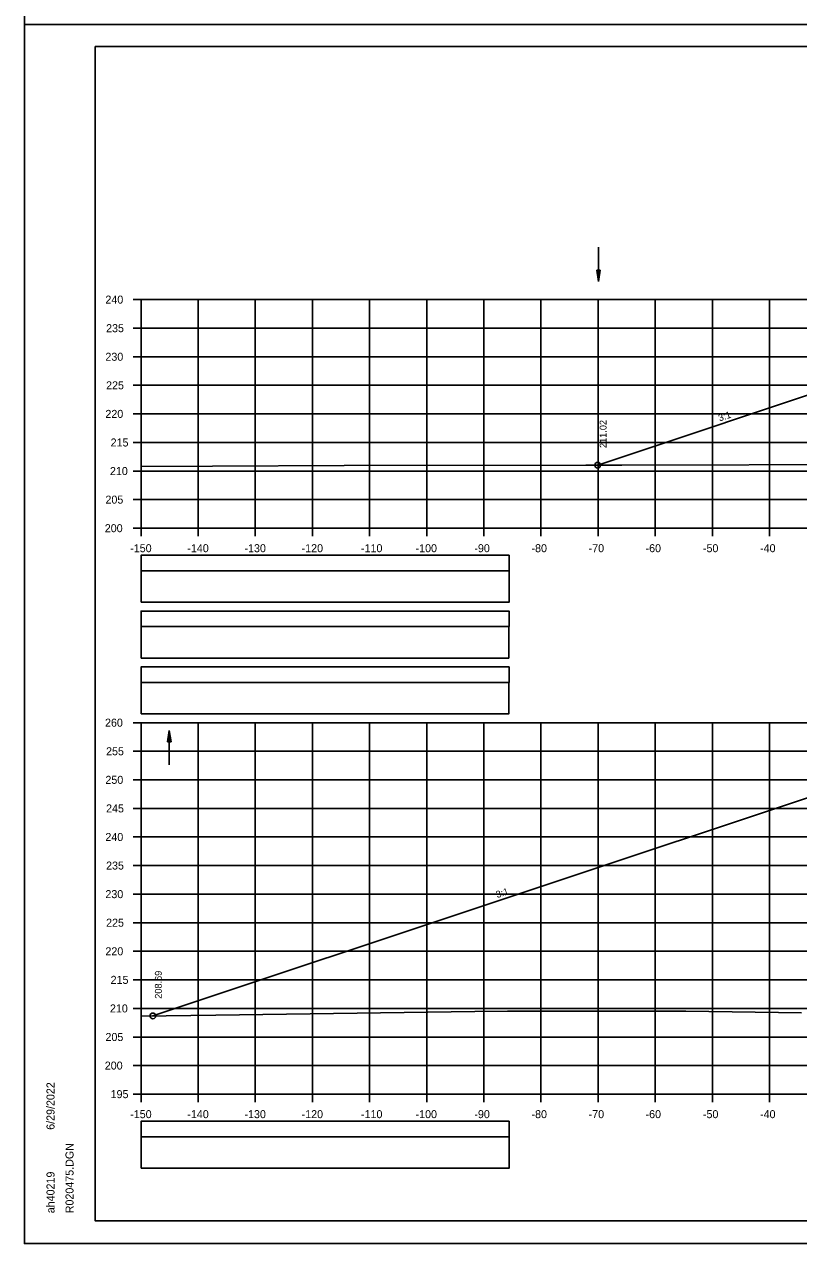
# Model space of a CAD drawing. Extents: x 1386544 to 1388153, y 379785 to 390999.
# Drawn here: x 1387189.3 to 1387324.8, y 390145.6 to 390358.9 of the extents above; entities that cross this region are included whole.
import ezdxf

# ---------------------------------------------------------------- set-up
doc = ezdxf.new("R2010")
doc.units = 0
for name, color, linetype in [('R_Axis', 7, 'Continuous'), ('R_Axis Annot', 7, 'Continuous'), ('R_Border', 7, 'Continuous'), ('R_Draft', 7, 'Continuous'), ('R_Exist Surface', 7, 'Continuous'), ('R_Fin Surface', 7, 'Continuous'), ('R_Grid', 7, 'Continuous'), ('R_No Plot', 7, 'Continuous'), ('R_Water', 7, 'Continuous'), ('R_Xsect Elev', 7, 'Continuous'), ('R_Xsect Slope', 7, 'Continuous')]:
    doc.layers.add(name, color=color, linetype=linetype)

msp = doc.modelspace()

# ---------------------------------------------------------------- linework, layer by layer
at = {"layer": 'R_Axis'}
for p, q in [((1387208.28, 390310.77), (1387209.68, 390310.77)), ((1387209.68, 390270.77), (1387209.68, 390310.77)), ((1387208.28, 390305.77), (1387209.68, 390305.77)), ((1387208.28, 390300.77), (1387209.68, 390300.77)), ((1387208.28, 390295.77), (1387209.68, 390295.77)), ((1387208.28, 390290.77), (1387209.68, 390290.77)), ((1387208.28, 390285.77), (1387209.68, 390285.77)), ((1387208.28, 390280.77), (1387209.68, 390280.77)), ((1387208.28, 390275.77), (1387209.68, 390275.77)), ((1387208.28, 390270.77), (1387209.68, 390270.77)), ((1387209.68, 390270.77), (1387509.68, 390270.77)), ((1387209.68, 390269.37), (1387209.68, 390270.77)), ((1387219.68, 390269.37), (1387219.68, 390270.77)), ((1387229.68, 390269.37), (1387229.68, 390270.77)), ((1387239.68, 390269.37), (1387239.68, 390270.77)), ((1387249.68, 390269.37), (1387249.68, 390270.77)), ((1387259.68, 390269.37), (1387259.68, 390270.77)), ((1387269.68, 390269.37), (1387269.68, 390270.77)), ((1387279.68, 390269.37), (1387279.68, 390270.77)), ((1387289.68, 390269.37), (1387289.68, 390270.77)), ((1387299.68, 390269.37), (1387299.68, 390270.77)), ((1387309.68, 390269.37), (1387309.68, 390270.77)), ((1387319.68, 390269.37), (1387319.68, 390270.77)), ((1387208.28, 390236.74), (1387209.68, 390236.74)), ((1387209.68, 390171.74), (1387209.68, 390236.74)), ((1387208.28, 390231.74), (1387209.68, 390231.74)), ((1387208.28, 390226.74), (1387209.68, 390226.74)), ((1387208.28, 390221.74), (1387209.68, 390221.74)), ((1387208.28, 390216.74), (1387209.68, 390216.74)), ((1387208.28, 390211.74), (1387209.68, 390211.74)), ((1387208.28, 390206.74), (1387209.68, 390206.74)), ((1387208.28, 390201.74), (1387209.68, 390201.74)), ((1387208.28, 390196.74), (1387209.68, 390196.74)), ((1387208.28, 390191.74), (1387209.68, 390191.74)), ((1387208.28, 390186.74), (1387209.68, 390186.74)), ((1387208.28, 390181.74), (1387209.68, 390181.74)), ((1387208.28, 390176.74), (1387209.68, 390176.74)), ((1387208.28, 390171.74), (1387209.68, 390171.74)), ((1387209.68, 390171.74), (1387509.68, 390171.74)), ((1387209.68, 390170.34), (1387209.68, 390171.74)), ((1387219.68, 390170.34), (1387219.68, 390171.74)), ((1387229.68, 390170.34), (1387229.68, 390171.74)), ((1387239.68, 390170.34), (1387239.68, 390171.74)), ((1387249.68, 390170.34), (1387249.68, 390171.74)), ((1387259.68, 390170.34), (1387259.68, 390171.74)), ((1387269.68, 390170.34), (1387269.68, 390171.74)), ((1387279.68, 390170.34), (1387279.68, 390171.74)), ((1387289.68, 390170.34), (1387289.68, 390171.74)), ((1387299.68, 390170.34), (1387299.68, 390171.74)), ((1387309.68, 390170.34), (1387309.68, 390171.74)), ((1387319.68, 390170.34), (1387319.68, 390171.74))]:
    msp.add_line(p, q, dxfattribs=at)
at = {"layer": 'R_Axis Annot'}
for points in [[(1387209.68, 390263.33), (1387274.11, 390263.33), (1387274.11, 390266.04), (1387209.68, 390266.04)], [(1387209.68, 390257.8), (1387274.11, 390257.8), (1387274.11, 390263.33), (1387209.68, 390263.33)], [(1387209.68, 390253.56), (1387274.11, 390253.56), (1387274.11, 390256.27), (1387209.68, 390256.27)], [(1387209.68, 390243.8), (1387274.11, 390243.8), (1387274.11, 390246.51), (1387209.68, 390246.51)], [(1387209.68, 390164.29), (1387274.11, 390164.29), (1387274.11, 390167), (1387209.68, 390167)], [(1387209.68, 390158.77), (1387274.11, 390158.77), (1387274.11, 390164.29), (1387209.68, 390164.29)]]:
    msp.add_lwpolyline(points, close=True, dxfattribs=at)
at = {"layer": 'R_Border'}
for p, q in [((1387201.68, 390355.03), (1387517.86, 390355.03)), ((1387201.68, 390149.57), (1387201.68, 390355.03)), ((1387201.68, 390149.57), (1387201.68, 390149.57)), ((1387517.86, 390149.57), (1387201.68, 390149.57))]:
    msp.add_line(p, q, dxfattribs=at)
at = {"layer": 'R_Draft'}
for points in [[(1387209.68, 390248.04), (1387274.05, 390248.04), (1387274.05, 390253.56), (1387209.68, 390253.56)], [(1387209.68, 390238.28), (1387274.05, 390238.28), (1387274.05, 390243.8), (1387209.68, 390243.8)]]:
    msp.add_lwpolyline(points, close=True, dxfattribs=at)
at = {"layer": 'R_Exist Surface'}
for points in [[(1387209.68, 390281.59), (1387222.2, 390281.64), (1387245.24, 390281.72), (1387287.52, 390281.79), (1387291.06, 390281.8), (1387293.82, 390281.81), (1387338.31, 390281.92), (1387371.05, 390281.92), (1387387.74, 390281.91), (1387424.93, 390281.87), (1387436.22, 390281.85), (1387439.95, 390281.85), (1387484.81, 390281.85), (1387503.12, 390281.8), (1387509.68, 390281.78)], [(1387209.68, 390185.41), (1387222.79, 390185.55), (1387268.12, 390186.18), (1387273.83, 390186.27), (1387302.53, 390186.24), (1387305, 390186.26), (1387325.29, 390185.98)]]:
    msp.add_lwpolyline(points, dxfattribs=at)
at = {"layer": 'R_Fin Surface'}
for points in [[(1387289.6, 390281.8), (1387334.18, 390296.66), (1387338.53, 390296.83), (1387340.93, 390296.93), (1387345.68, 390297.12), (1387347.68, 390297.16), (1387359.68, 390297.4), (1387371.68, 390297.16), (1387373.68, 390297.12), (1387378.42, 390296.93), (1387380.83, 390296.83), (1387385.18, 390296.66), (1387387.9, 390295.75), (1387429.57, 390281.86)], [(1387211.76, 390185.43), (1387334.18, 390226.24), (1387338.61, 390226.02), (1387340.85, 390225.92), (1387345.68, 390225.68), (1387347.68, 390225.59), (1387359.68, 390225.01), (1387371.68, 390224.44), (1387373.68, 390224.34), (1387378.51, 390224.11), (1387380.75, 390224), (1387385.18, 390223.79), (1387388.97, 390222.52), (1387505.13, 390183.8)]]:
    msp.add_lwpolyline(points, dxfattribs=at)
at = {"layer": 'R_Grid'}
for p, q in [((1387209.68, 390310.77), (1387509.68, 390310.77)), ((1387209.68, 390270.77), (1387209.68, 390310.77)), ((1387219.68, 390270.77), (1387219.68, 390310.77)), ((1387229.68, 390270.77), (1387229.68, 390310.77)), ((1387239.68, 390270.77), (1387239.68, 390310.77)), ((1387249.68, 390270.77), (1387249.68, 390310.77)), ((1387259.68, 390270.77), (1387259.68, 390310.77)), ((1387269.68, 390270.77), (1387269.68, 390310.77)), ((1387279.68, 390270.77), (1387279.68, 390310.77)), ((1387289.68, 390270.77), (1387289.68, 390310.77)), ((1387299.68, 390270.77), (1387299.68, 390310.77)), ((1387309.68, 390270.77), (1387309.68, 390310.77)), ((1387319.68, 390270.77), (1387319.68, 390310.77)), ((1387209.68, 390305.77), (1387509.68, 390305.77)), ((1387209.68, 390300.77), (1387509.68, 390300.77)), ((1387209.68, 390295.77), (1387509.68, 390295.77)), ((1387209.68, 390290.77), (1387509.68, 390290.77)), ((1387209.68, 390285.77), (1387509.68, 390285.77)), ((1387209.68, 390280.77), (1387509.68, 390280.77)), ((1387209.68, 390275.77), (1387509.68, 390275.77)), ((1387209.68, 390270.77), (1387509.68, 390270.77)), ((1387209.68, 390236.74), (1387509.68, 390236.74)), ((1387209.68, 390171.74), (1387209.68, 390236.74)), ((1387219.68, 390171.74), (1387219.68, 390236.74)), ((1387229.68, 390171.74), (1387229.68, 390236.74)), ((1387239.68, 390171.74), (1387239.68, 390236.74)), ((1387249.68, 390171.74), (1387249.68, 390236.74)), ((1387259.68, 390171.74), (1387259.68, 390236.74)), ((1387269.68, 390171.74), (1387269.68, 390236.74)), ((1387279.68, 390171.74), (1387279.68, 390236.74)), ((1387289.68, 390171.74), (1387289.68, 390236.74)), ((1387299.68, 390171.74), (1387299.68, 390236.74)), ((1387309.68, 390171.74), (1387309.68, 390236.74)), ((1387319.68, 390171.74), (1387319.68, 390236.74)), ((1387209.68, 390231.74), (1387509.68, 390231.74)), ((1387209.68, 390226.74), (1387509.68, 390226.74)), ((1387209.68, 390221.74), (1387509.68, 390221.74)), ((1387209.68, 390216.74), (1387509.68, 390216.74)), ((1387209.68, 390211.74), (1387509.68, 390211.74)), ((1387209.68, 390206.74), (1387509.68, 390206.74)), ((1387209.68, 390201.74), (1387509.68, 390201.74)), ((1387209.68, 390196.74), (1387509.68, 390196.74)), ((1387209.68, 390191.74), (1387509.68, 390191.74)), ((1387209.68, 390186.74), (1387509.68, 390186.74)), ((1387209.68, 390181.74), (1387509.68, 390181.74)), ((1387209.68, 390176.74), (1387509.68, 390176.74)), ((1387209.68, 390171.74), (1387509.68, 390171.74))]:
    msp.add_line(p, q, dxfattribs=at)
at = {"layer": 'R_No Plot'}
for p, q in [((1387189.28, 390358.93), (1387522.61, 390358.93)), ((1387189.28, 390145.59), (1387522.61, 390145.59))]:
    msp.add_line(p, q, dxfattribs=at)
for points in [[(1387189.27, 390572.26), (1387522.61, 390572.26), (1387522.61, 390358.93), (1387189.27, 390358.93)], [(1387189.27, 390358.93), (1387522.61, 390358.93), (1387522.61, 390145.59), (1387189.27, 390145.59)], [(1387435.6, 390355.03), (1387455.22, 390355.03), (1387455.22, 390345.15), (1387471.33, 390345.15), (1387494.53, 390345.15), (1387494.53, 390320.82), (1387517.86, 390320.82), (1387517.86, 390149.57), (1387201.68, 390149.57), (1387201.68, 390355.03)]]:
    msp.add_lwpolyline(points, close=True, dxfattribs=at)
for centre in [(1387289.6, 390281.8), (1387211.76, 390185.43)]:
    msp.add_circle(centre, 0.5, dxfattribs=at)
at = {"layer": 'R_Water'}
for p, q in [((1387289.73, 390319.92), (1387289.73, 390313.92)), ((1387289.43, 390315.92), (1387289.73, 390313.92)), ((1387290.03, 390315.92), (1387289.43, 390315.92)), ((1387289.43, 390315.92), (1387289.73, 390313.92)), ((1387290.03, 390315.92), (1387289.43, 390315.92)), ((1387289.48, 390315.92), (1387289.73, 390314.25)), ((1387289.48, 390315.92), (1387289.73, 390314.25)), ((1387289.53, 390315.92), (1387289.73, 390314.6)), ((1387289.53, 390315.92), (1387289.73, 390314.6)), ((1387289.58, 390315.92), (1387289.73, 390314.93)), ((1387289.58, 390315.92), (1387289.73, 390314.93)), ((1387289.63, 390315.92), (1387289.73, 390315.27)), ((1387289.63, 390315.92), (1387289.73, 390315.27)), ((1387289.68, 390315.92), (1387289.73, 390315.6)), ((1387289.68, 390315.92), (1387289.73, 390315.6)), ((1387290.03, 390315.92), (1387289.73, 390313.92)), ((1387289.83, 390315.92), (1387289.73, 390315.27)), ((1387289.93, 390315.92), (1387289.73, 390314.6)), ((1387289.98, 390315.92), (1387289.73, 390314.25)), ((1387289.88, 390315.92), (1387289.73, 390314.93)), ((1387289.78, 390315.92), (1387289.73, 390315.6)), ((1387290.03, 390315.92), (1387289.73, 390313.92)), ((1387289.83, 390315.92), (1387289.73, 390315.27)), ((1387289.93, 390315.92), (1387289.73, 390314.6)), ((1387289.98, 390315.92), (1387289.73, 390314.25)), ((1387289.88, 390315.92), (1387289.73, 390314.93)), ((1387289.78, 390315.92), (1387289.73, 390315.6)), ((1387214.33, 390233.37), (1387214.63, 390235.37)), ((1387214.33, 390233.37), (1387214.63, 390235.37)), ((1387214.38, 390233.37), (1387214.63, 390235.03)), ((1387214.38, 390233.37), (1387214.63, 390235.03)), ((1387214.43, 390233.37), (1387214.63, 390234.69)), ((1387214.43, 390233.37), (1387214.63, 390234.69)), ((1387214.63, 390229.37), (1387214.63, 390235.37)), ((1387214.93, 390233.37), (1387214.63, 390235.37)), ((1387214.93, 390233.37), (1387214.63, 390235.37)), ((1387214.88, 390233.37), (1387214.63, 390235.03)), ((1387214.88, 390233.37), (1387214.63, 390235.03)), ((1387214.82, 390233.37), (1387214.63, 390234.69)), ((1387214.82, 390233.37), (1387214.63, 390234.69)), ((1387214.33, 390233.37), (1387214.93, 390233.37)), ((1387214.33, 390233.37), (1387214.93, 390233.37)), ((1387214.48, 390233.37), (1387214.63, 390234.36)), ((1387214.48, 390233.37), (1387214.63, 390234.36)), ((1387214.53, 390233.37), (1387214.63, 390234.02)), ((1387214.53, 390233.37), (1387214.63, 390234.02)), ((1387214.58, 390233.37), (1387214.63, 390233.68)), ((1387214.58, 390233.37), (1387214.63, 390233.68)), ((1387214.77, 390233.37), (1387214.63, 390234.36)), ((1387214.77, 390233.37), (1387214.63, 390234.36)), ((1387214.72, 390233.37), (1387214.63, 390234.02)), ((1387214.72, 390233.37), (1387214.63, 390234.02)), ((1387214.67, 390233.37), (1387214.63, 390233.68)), ((1387214.67, 390233.37), (1387214.63, 390233.68))]:
    msp.add_line(p, q, dxfattribs=at)

# ---------------------------------------------------------------- texts
at = {"layer": 'R_Axis Annot'}
for s, p in [('240', (1387203.45, 390310.07)), ('235', (1387203.57, 390305.07)), ('230', (1387203.45, 390300.07)), ('225', (1387203.57, 390295.07)), ('220', (1387203.45, 390290.07)), ('215', (1387204.36, 390285.07)), ('210', (1387204.24, 390280.07)), ('205', (1387203.46, 390275.07)), ('200', (1387203.34, 390270.07)), ('-150', (1387207.79, 390266.57)), ('-140', (1387217.79, 390266.57)), ('-130', (1387227.79, 390266.57)), ('-120', (1387237.79, 390266.57)), ('-110', (1387248.18, 390266.57)), ('-100', (1387257.73, 390266.57)), ('-90', (1387268.02, 390266.57)), ('-80', (1387278.02, 390266.57)), ('-70', (1387288.02, 390266.57)), ('-60', (1387297.98, 390266.57)), ('-50', (1387308.02, 390266.57)), ('-40', (1387318.02, 390266.57)), ('260', (1387203.38, 390236.04)), ('255', (1387203.57, 390231.04)), ('250', (1387203.45, 390226.04)), ('245', (1387203.57, 390221.04)), ('240', (1387203.45, 390216.04)), ('235', (1387203.57, 390211.04)), ('230', (1387203.45, 390206.04)), ('225', (1387203.57, 390201.04)), ('220', (1387203.45, 390196.04)), ('215', (1387204.36, 390191.04)), ('210', (1387204.24, 390186.04)), ('205', (1387203.46, 390181.04)), ('200', (1387203.34, 390176.04)), ('195', (1387204.36, 390171.04)), ('-150', (1387207.79, 390167.54)), ('-140', (1387217.79, 390167.54)), ('-130', (1387227.79, 390167.54)), ('-120', (1387237.79, 390167.54)), ('-110', (1387248.18, 390167.54)), ('-100', (1387257.73, 390167.54)), ('-90', (1387268.02, 390167.54)), ('-80', (1387278.02, 390167.54)), ('-70', (1387288.02, 390167.54)), ('-60', (1387297.98, 390167.54)), ('-50', (1387308.02, 390167.54)), ('-40', (1387318.02, 390167.54))]:
    msp.add_text(s, height=1.4, dxfattribs=at).set_placement(p)
at = {"layer": 'R_Border'}
for s, p in [('6/29/2022', (1387194.54, 390165.5)), ('R020475.DGN', (1387197.87, 390150.9)), ('ah40219', (1387194.54, 390150.9))]:
    msp.add_text(s, height=1.4, rotation=90, dxfattribs=at).set_placement(p)
at = {"layer": 'R_Xsect Elev'}
for s, p in [('211.02', (1387291.15, 390284.8)), ('208.69', (1387213.31, 390188.43))]:
    msp.add_text(s, height=1.2, rotation=90, dxfattribs=at).set_placement(p)
at = {"layer": 'R_Xsect Slope'}
for p in [(1387310.94, 390289.44), (1387272.02, 390206.04)]:
    msp.add_text('3:1', height=1.2, rotation=18.4349, dxfattribs=at).set_placement(p)

doc.saveas('drawing.dxf')
